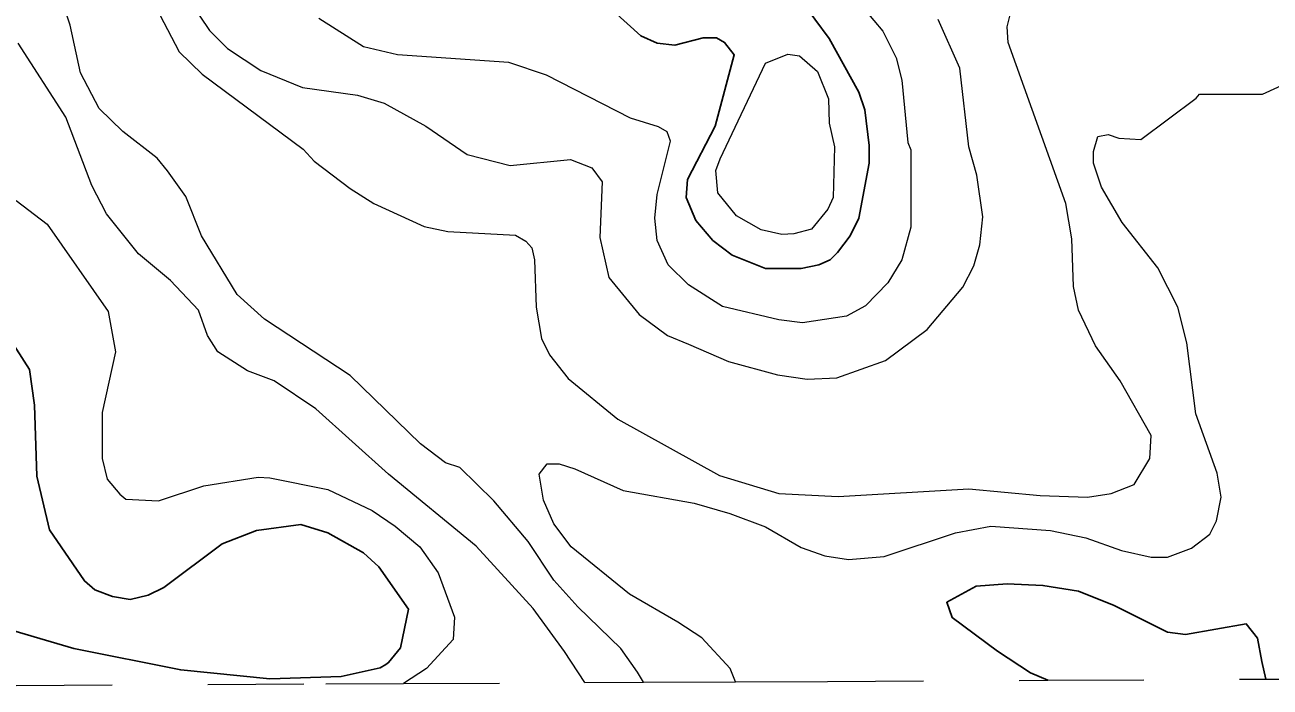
# Model space of a CAD drawing. Extents: x 423 to 448.8, y 7456.3 to 7484.
# Drawn here: x 424.389 to 425.687, y 7456.255 to 7456.945 of the extents above; entities that cross this region are included whole.
import ezdxf

# ---------------------------------------------------------------- set-up
doc = ezdxf.new("R2010")
doc.units = 0
doc.header["$LTSCALE"] = 0.032
doc.linetypes.add('SHORT_DASHED', pattern=[2.7, 1.5, -1.2])
for name, color, linetype, lineweight in [('1', 7, 'Continuous', 25), ('2', 7, 'Continuous', 13), ('22', 7, 'SHORT_DASHED', 13)]:
    doc.layers.add(name, color=color, linetype=linetype, lineweight=lineweight)

msp = doc.modelspace()

# ---------------------------------------------------------------- linework, layer by layer
at = {"layer": '1'}
for points in [[(425.1827, 7456.9921), (425.2276, 7456.931), (425.2585, 7456.8753), (425.2647, 7456.8568), (425.2693, 7456.8196), (425.2693, 7456.8011), (425.2585, 7456.7438), (425.2493, 7456.7253), (425.2361, 7456.7082), (425.2284, 7456.7005), (425.2168, 7456.6951), (425.1982, 7456.6912), (425.1611, 7456.6912), (425.1263, 7456.7052), (425.1062, 7456.7206)], [(425.1062, 7456.7206), (425.0884, 7456.7415), (425.0783, 7456.7655), (425.0799, 7456.7841), (425.1085, 7456.8398), (425.1286, 7456.914), (425.1185, 7456.9271), (425.11, 7456.9318), (425.0961, 7456.9318), (425.0667, 7456.9241), (425.0482, 7456.9264), (425.0311, 7456.9341), (424.9886, 7456.9728)], [(424.3559, 7456.6448), (424.3938, 7456.5861), (424.3992, 7456.5489), (424.4015, 7456.4747), (424.4147, 7456.419), (424.4511, 7456.3656), (424.4619, 7456.3563), (424.4805, 7456.3494), (424.499, 7456.3463), (424.5176, 7456.3509), (424.5338, 7456.3587), (424.5949, 7456.4043), (424.6305, 7456.4182), (424.6769, 7456.4244), (424.7048, 7456.4159), (424.7419, 7456.395), (424.7581, 7456.3803), (424.7891, 7456.3362), (424.7805, 7456.296), (424.7682, 7456.2805), (424.7653, 7456.2783), (424.7596, 7456.2751), (424.7187, 7456.2658), (424.6444, 7456.2635), (424.5516, 7456.2728), (424.4402, 7456.2952), (424.2732, 7456.344)], [(425.6826, 7456.2632), (425.6787, 7456.2817), (425.6739, 7456.306), (425.6623, 7456.3207), (425.5989, 7456.3099), (425.5803, 7456.3122), (425.5246, 7456.3401), (425.4875, 7456.3548), (425.4504, 7456.361), (425.4132, 7456.3625), (425.3807, 7456.3602), (425.35, 7456.3433), (425.3556, 7456.3273), (425.4029, 7456.2922), (425.4373, 7456.2698), (425.4554, 7456.262)]]:
    msp.add_lwpolyline(points, dxfattribs=at)
at = {"layer": '2'}
for points in [[(425.0341, 7456.2599), (425.0278, 7456.2705), (425.0102, 7456.2952), (424.9654, 7456.3386), (424.9406, 7456.3664), (424.9136, 7456.4066), (424.878, 7456.4491), (424.8424, 7456.4839), (424.8277, 7456.4886), (424.8014, 7456.5087), (424.728, 7456.5798), (424.639, 7456.6387), (424.6104, 7456.6642), (424.5732, 7456.7253), (424.557, 7456.7663), (424.5377, 7456.7933), (424.5269, 7456.8065), (424.4913, 7456.8343), (424.4665, 7456.8583), (424.4472, 7456.8954), (424.4363, 7456.9449), (424.424, 7456.9821), (424.4008, 7457.0316), (424.3876, 7457.0563)], [(424.5052, 7457.0532), (424.5817, 7456.9395), (424.6003, 7456.9209), (424.6351, 7456.8977), (424.6785, 7456.88), (424.7357, 7456.8722), (424.7635, 7456.8637), (424.8069, 7456.8397), (424.8502, 7456.8103), (424.895, 7456.7987), (424.9577, 7456.8049), (424.9801, 7456.7964), (424.9909, 7456.7817), (424.9886, 7456.7237), (424.9979, 7456.682), (425.0296, 7456.6433), (425.059, 7456.6216), (425.0807, 7456.6124), (425.1224, 7456.5945), (425.1735, 7456.5806), (425.2044, 7456.576), (425.2354, 7456.5775), (425.2864, 7456.5953), (425.3297, 7456.6278), (425.3668, 7456.6719), (425.3784, 7456.6943), (425.3846, 7456.716), (425.3877, 7456.7454), (425.3815, 7456.7887), (425.373, 7456.8181), (425.3637, 7456.9001), (425.3413, 7456.9511)], [(425.2647, 7456.9612), (425.2833, 7456.9387), (425.2972, 7456.9109), (425.3034, 7456.8877), (425.3096, 7456.8227), (425.3127, 7456.815), (425.3127, 7456.7346), (425.3034, 7456.7005), (425.2887, 7456.6765), (425.2655, 7456.6526), (425.2454, 7456.6417), (425.1998, 7456.6348), (425.175, 7456.6379), (425.1162, 7456.6518), (425.0807, 7456.6742), (425.0597, 7456.6951), (425.0482, 7456.7206), (425.0458, 7456.7438), (425.0482, 7456.7686), (425.0621, 7456.8242), (425.0585, 7456.834), (425.0497, 7456.839), (425.0203, 7456.8482), (424.9329, 7456.8931), (424.8935, 7456.9063), (424.7775, 7456.914), (424.7419, 7456.9225), (424.6955, 7456.9519)], [(424.5299, 7456.9558), (424.55, 7456.9171), (424.574, 7456.8939), (424.6792, 7456.8158), (424.6908, 7456.8034), (424.728, 7456.7747), (424.7527, 7456.7593), (424.8053, 7456.7353), (424.8301, 7456.7299), (424.9004, 7456.726), (424.9112, 7456.7198), (424.9174, 7456.7129), (424.9205, 7456.7005), (424.9221, 7456.651), (424.9275, 7456.6185), (424.936, 7456.6015), (424.9553, 7456.5767), (425.0072, 7456.5342), (425.1131, 7456.4754), (425.175, 7456.4569), (425.2369, 7456.4538), (425.373, 7456.4615), (425.4473, 7456.4546), (425.4968, 7456.453), (425.5215, 7456.4569), (425.5455, 7456.4661), (425.5617, 7456.4932), (425.5633, 7456.5172), (425.5308, 7456.5744), (425.5053, 7456.6108), (425.4875, 7456.6479), (425.4821, 7456.6727), (425.4805, 7456.7222), (425.4743, 7456.7593), (425.414, 7456.9271), (425.4132, 7456.9434), (425.4163, 7456.9557)], [(424.9728, 7456.2596), (424.9515, 7456.2921), (424.919, 7456.337), (424.8594, 7456.4019), (424.7681, 7456.477), (424.6924, 7456.5451), (424.6491, 7456.5744), (424.6212, 7456.5845), (424.5903, 7456.6046), (424.5795, 7456.6216), (424.5701, 7456.6479), (424.5408, 7456.6788), (424.5075, 7456.7067), (424.4742, 7456.7485), (424.4588, 7456.7779), (424.4317, 7456.849), (424.3822, 7456.9264)], [(425.13, 7456.2604), (425.1242, 7456.2742), (425.0947, 7456.3063), (425.0697, 7456.3227), (425.0195, 7456.3517), (424.9584, 7456.4012), (424.9406, 7456.4252), (424.9298, 7456.4499), (424.9252, 7456.477), (424.9337, 7456.4878), (424.9461, 7456.4878), (424.9623, 7456.4824), (425.0126, 7456.46), (425.0868, 7456.4468), (425.124, 7456.436), (425.1611, 7456.422), (425.1982, 7456.4004), (425.223, 7456.3919), (425.2477, 7456.3881), (425.2849, 7456.3911), (425.3591, 7456.4159), (425.3962, 7456.4228), (425.4581, 7456.4182), (425.4952, 7456.4105), (425.5324, 7456.3973), (425.5633, 7456.3903), (425.5803, 7456.3903), (425.6051, 7456.3996), (425.6244, 7456.4143), (425.6313, 7456.4283), (425.636, 7456.453), (425.6321, 7456.4778), (425.6097, 7456.5397), (425.6004, 7456.6139), (425.5911, 7456.651), (425.5702, 7456.692), (425.5331, 7456.7392), (425.5114, 7456.7763), (425.503, 7456.8011), (425.503, 7456.8135), (425.5076, 7456.8289), (425.5184, 7456.8312), (425.5293, 7456.8274), (425.5525, 7456.8258), (425.61, 7456.8691), (425.6136, 7456.873), (425.6793, 7456.873), (425.7195, 7456.8915)], [(424.3799, 7456.7624), (424.4123, 7456.7377), (424.4758, 7456.6464), (424.4835, 7456.6046), (424.4696, 7456.5412), (424.4696, 7456.4932), (424.475, 7456.4716), (424.4881, 7456.4561), (424.4943, 7456.4507), (424.5284, 7456.4491), (424.5756, 7456.4646), (424.6321, 7456.4739), (424.6444, 7456.4731), (424.7048, 7456.4608), (424.7512, 7456.4391), (424.7751, 7456.4228), (424.8007, 7456.4012), (424.82, 7456.3741), (424.837, 7456.3277), (424.8355, 7456.3045), (424.8076, 7456.2743), (424.7916, 7456.264), (424.7837, 7456.2587)]]:
    msp.add_lwpolyline(points, dxfattribs=at)
msp.add_lwpolyline([(425.1309, 7456.7461), (425.1116, 7456.7701), (425.1092, 7456.7934), (425.1139, 7456.8057), (425.1611, 7456.9055), (425.1843, 7456.9148), (425.1967, 7456.9132), (425.2152, 7456.8969), (425.2268, 7456.8684), (425.2276, 7456.8429), (425.233, 7456.8181), (425.2315, 7456.7655), (425.2261, 7456.7531), (425.209, 7456.7322), (425.1905, 7456.7276), (425.1781, 7456.7268), (425.1565, 7456.7315)], close=True, dxfattribs=at)
at = {"layer": '22'}
for points in [[(424.0429, 7456.2549), (424.1799, 7456.2556), (424.7028, 7456.2583), (424.7837, 7456.2587), (424.9728, 7456.2596), (425.0341, 7456.2599), (425.13, 7456.2604)], [(425.13, 7456.2604), (425.2257, 7456.2609), (425.4554, 7456.262)], [(425.4554, 7456.262), (425.7487, 7456.2635), (425.8302, 7456.2639)]]:
    msp.add_lwpolyline(points, dxfattribs=at)

doc.saveas('drawing.dxf')
